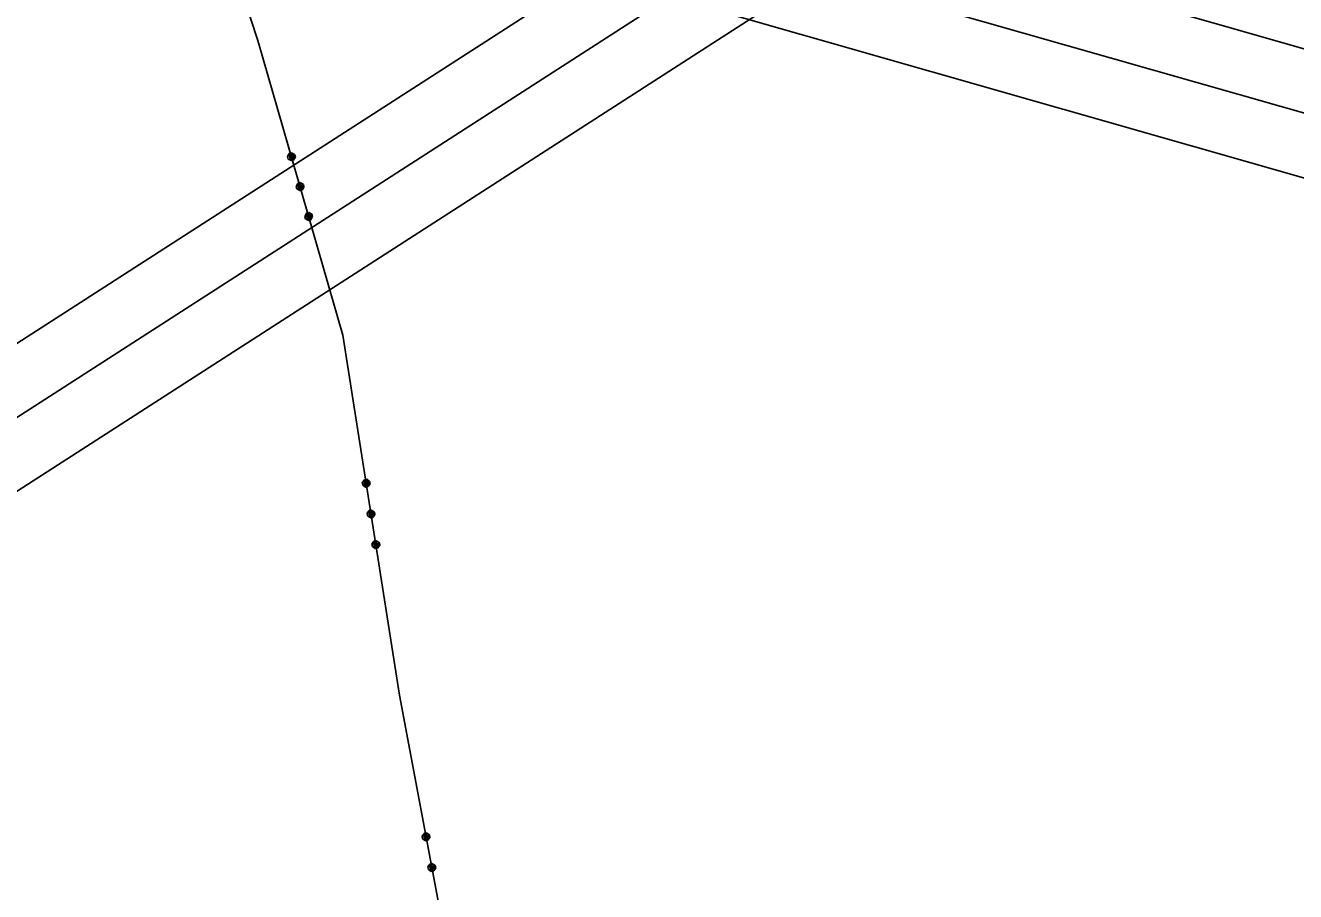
# Model space of a CAD drawing. Extents: x -866656 to -858817, y -1041816 to -1038653.
# Drawn here: x -863592.2 to -863490, y -1040007.2 to -1039937.6 of the extents above; entities that cross this region are included whole.
import ezdxf

# ---------------------------------------------------------------- set-up
doc = ezdxf.new("R2010")
doc.units = 0
doc.layers.add('tisk ramy', color=7, linetype='Continuous')
doc.layers.add('Vrstva 3', color=7, linetype='Continuous')

msp = doc.modelspace()

# ---------------------------------------------------------------- linework, layer by layer
at = {"layer": 'tisk ramy'}
for points in [[(-864208, -1040370.93), (-863148.52, -1039688.97), (-863309.26, -1039439.25), (-864368.75, -1040121.2)], [(-864361.83, -1040122.7), (-863310.76, -1039446.16), (-863155.43, -1039687.48), (-864206.5, -1040364.02)], [(-864205.01, -1040357.12), (-863334.71, -1039796.93), (-863484.63, -1039564.01), (-864354.93, -1040124.19)], [(-864354.93, -1040124.19), (-863484.63, -1039564.01), (-863334.71, -1039796.93), (-864205.01, -1040357.12)], [(-863550.56, -1039932.35), (-862742.8, -1040162.8), (-862661.32, -1039877.21), (-863469.08, -1039646.75)], [(-862746.23, -1040156.62), (-863544.38, -1039928.91), (-863465.64, -1039652.93), (-862667.5, -1039880.64)], [(-863538.2, -1039925.48), (-862946.8, -1040094.2), (-862870.81, -1039827.83), (-863462.21, -1039659.11)]]:
    msp.add_lwpolyline(points, close=True, dxfattribs=at)
at = {"layer": 'Vrstva 3'}
for p, q in [((-863585.06, -1039903.75), (-863573.47, -1039938.77)), ((-863585.06, -1039903.75), (-863573.47, -1039938.77)), ((-863573.47, -1039938.77), (-863566.64, -1039962.44)), ((-863573.47, -1039938.77), (-863566.64, -1039962.44)), ((-863571.09, -1039948.09), (-863570.96, -1039947.85)), ((-863571.09, -1039948.09), (-863570.96, -1039947.85)), ((-863571.04, -1039948.29), (-863571.09, -1039948.09)), ((-863571.04, -1039948.29), (-863571.09, -1039948.09)), ((-863570.79, -1039948.42), (-863571.04, -1039948.29)), ((-863570.79, -1039948.42), (-863571.04, -1039948.29)), ((-863570.93, -1039947.94), (-863570.99, -1039948.07)), ((-863570.93, -1039947.94), (-863570.99, -1039948.07)), ((-863570.99, -1039948.07), (-863570.61, -1039947.96)), ((-863570.99, -1039948.07), (-863570.61, -1039947.96)), ((-863570.58, -1039948.05), (-863570.97, -1039948.16)), ((-863570.58, -1039948.05), (-863570.97, -1039948.16)), ((-863570.96, -1039947.85), (-863570.76, -1039947.79)), ((-863570.96, -1039947.85), (-863570.76, -1039947.79)), ((-863570.56, -1039948.15), (-863570.94, -1039948.26)), ((-863570.56, -1039948.15), (-863570.94, -1039948.26)), ((-863570.94, -1039948.26), (-863570.82, -1039948.33)), ((-863570.94, -1039948.26), (-863570.82, -1039948.33)), ((-863570.73, -1039947.89), (-863570.93, -1039947.94)), ((-863570.73, -1039947.89), (-863570.93, -1039947.94)), ((-863570.82, -1039948.33), (-863570.62, -1039948.27)), ((-863570.82, -1039948.33), (-863570.62, -1039948.27)), ((-863570.6, -1039948.37), (-863570.79, -1039948.42)), ((-863570.6, -1039948.37), (-863570.79, -1039948.42)), ((-863570.76, -1039947.79), (-863570.52, -1039947.93)), ((-863570.76, -1039947.79), (-863570.52, -1039947.93)), ((-863570.61, -1039947.96), (-863570.56, -1039948.15)), ((-863570.61, -1039947.96), (-863570.56, -1039948.15)), ((-863570.46, -1039948.12), (-863570.6, -1039948.37)), ((-863570.46, -1039948.12), (-863570.6, -1039948.37)), ((-863570.52, -1039947.93), (-863570.46, -1039948.12)), ((-863570.52, -1039947.93), (-863570.46, -1039948.12)), ((-863570.4, -1039950.5), (-863570.26, -1039950.25)), ((-863570.4, -1039950.5), (-863570.26, -1039950.25)), ((-863570.23, -1039950.34), (-863570.3, -1039950.47)), ((-863570.23, -1039950.34), (-863570.3, -1039950.47)), ((-863570.3, -1039950.47), (-863569.92, -1039950.36)), ((-863570.3, -1039950.47), (-863569.92, -1039950.36)), ((-863569.89, -1039950.45), (-863570.27, -1039950.56)), ((-863569.89, -1039950.45), (-863570.27, -1039950.56)), ((-863570.26, -1039950.25), (-863570.07, -1039950.19)), ((-863570.26, -1039950.25), (-863570.07, -1039950.19)), ((-863570.04, -1039950.29), (-863570.23, -1039950.34)), ((-863570.04, -1039950.29), (-863570.23, -1039950.34)), ((-863570.07, -1039950.19), (-863569.82, -1039950.33)), ((-863570.07, -1039950.19), (-863569.82, -1039950.33)), ((-863569.92, -1039950.36), (-863569.86, -1039950.55)), ((-863569.92, -1039950.36), (-863569.86, -1039950.55)), ((-863569.82, -1039950.33), (-863569.77, -1039950.52)), ((-863569.82, -1039950.33), (-863569.77, -1039950.52)), ((-863570.34, -1039950.69), (-863570.4, -1039950.5)), ((-863570.34, -1039950.69), (-863570.4, -1039950.5)), ((-863570.09, -1039950.82), (-863570.34, -1039950.69)), ((-863570.09, -1039950.82), (-863570.34, -1039950.69)), ((-863569.86, -1039950.55), (-863570.25, -1039950.66)), ((-863569.86, -1039950.55), (-863570.25, -1039950.66)), ((-863570.25, -1039950.66), (-863570.12, -1039950.73)), ((-863570.25, -1039950.66), (-863570.12, -1039950.73)), ((-863570.12, -1039950.73), (-863569.93, -1039950.67)), ((-863570.12, -1039950.73), (-863569.93, -1039950.67)), ((-863569.9, -1039950.77), (-863570.09, -1039950.82)), ((-863569.9, -1039950.77), (-863570.09, -1039950.82)), ((-863569.77, -1039950.52), (-863569.9, -1039950.77)), ((-863569.77, -1039950.52), (-863569.9, -1039950.77)), ((-863569.71, -1039952.9), (-863569.57, -1039952.65)), ((-863569.71, -1039952.9), (-863569.57, -1039952.65)), ((-863569.65, -1039953.09), (-863569.71, -1039952.9)), ((-863569.65, -1039953.09), (-863569.71, -1039952.9)), ((-863569.4, -1039953.23), (-863569.65, -1039953.09)), ((-863569.4, -1039953.23), (-863569.65, -1039953.09)), ((-863569.54, -1039952.75), (-863569.61, -1039952.87)), ((-863569.54, -1039952.75), (-863569.61, -1039952.87)), ((-863569.61, -1039952.87), (-863569.22, -1039952.76)), ((-863569.61, -1039952.87), (-863569.22, -1039952.76)), ((-863569.2, -1039952.85), (-863569.58, -1039952.97)), ((-863569.2, -1039952.85), (-863569.58, -1039952.97)), ((-863569.57, -1039952.65), (-863569.38, -1039952.59)), ((-863569.57, -1039952.65), (-863569.38, -1039952.59)), ((-863569.17, -1039952.95), (-863569.55, -1039953.06)), ((-863569.17, -1039952.95), (-863569.55, -1039953.06)), ((-863569.55, -1039953.06), (-863569.43, -1039953.13)), ((-863569.55, -1039953.06), (-863569.43, -1039953.13)), ((-863569.35, -1039952.69), (-863569.54, -1039952.75)), ((-863569.35, -1039952.69), (-863569.54, -1039952.75)), ((-863569.43, -1039953.13), (-863569.24, -1039953.08)), ((-863569.43, -1039953.13), (-863569.24, -1039953.08)), ((-863569.21, -1039953.17), (-863569.4, -1039953.23)), ((-863569.21, -1039953.17), (-863569.4, -1039953.23)), ((-863569.38, -1039952.59), (-863569.13, -1039952.73)), ((-863569.38, -1039952.59), (-863569.13, -1039952.73)), ((-863569.22, -1039952.76), (-863569.17, -1039952.95)), ((-863569.22, -1039952.76), (-863569.17, -1039952.95)), ((-863569.07, -1039952.92), (-863569.21, -1039953.17)), ((-863569.07, -1039952.92), (-863569.21, -1039953.17)), ((-863569.13, -1039952.73), (-863569.07, -1039952.92)), ((-863569.13, -1039952.73), (-863569.07, -1039952.92)), ((-863566.64, -1039962.44), (-863562.09, -1039991.38)), ((-863566.64, -1039962.44), (-863562.09, -1039991.38)), ((-863565.08, -1039974.29), (-863564.91, -1039974.06)), ((-863565.08, -1039974.29), (-863564.91, -1039974.06)), ((-863565.05, -1039974.49), (-863565.08, -1039974.29)), ((-863565.05, -1039974.49), (-863565.08, -1039974.29)), ((-863564.82, -1039974.65), (-863565.05, -1039974.49)), ((-863564.82, -1039974.65), (-863565.05, -1039974.49)), ((-863564.9, -1039974.16), (-863564.98, -1039974.27)), ((-863564.9, -1039974.16), (-863564.98, -1039974.27)), ((-863564.98, -1039974.27), (-863564.59, -1039974.21)), ((-863564.98, -1039974.27), (-863564.59, -1039974.21)), ((-863564.57, -1039974.31), (-863564.97, -1039974.37)), ((-863564.57, -1039974.31), (-863564.97, -1039974.37)), ((-863564.56, -1039974.41), (-863564.95, -1039974.47)), ((-863564.56, -1039974.41), (-863564.95, -1039974.47)), ((-863564.95, -1039974.47), (-863564.84, -1039974.55)), ((-863564.95, -1039974.47), (-863564.84, -1039974.55)), ((-863564.91, -1039974.06), (-863564.72, -1039974.03)), ((-863564.91, -1039974.06), (-863564.72, -1039974.03)), ((-863564.7, -1039974.13), (-863564.9, -1039974.16)), ((-863564.7, -1039974.13), (-863564.9, -1039974.16)), ((-863564.84, -1039974.55), (-863564.64, -1039974.52)), ((-863564.84, -1039974.55), (-863564.64, -1039974.52)), ((-863564.62, -1039974.62), (-863564.82, -1039974.65)), ((-863564.62, -1039974.62), (-863564.82, -1039974.65)), ((-863564.72, -1039974.03), (-863564.49, -1039974.2)), ((-863564.72, -1039974.03), (-863564.49, -1039974.2)), ((-863564.46, -1039974.39), (-863564.62, -1039974.62)), ((-863564.46, -1039974.39), (-863564.62, -1039974.62)), ((-863564.59, -1039974.21), (-863564.56, -1039974.41)), ((-863564.59, -1039974.21), (-863564.56, -1039974.41)), ((-863564.49, -1039974.2), (-863564.46, -1039974.39)), ((-863564.49, -1039974.2), (-863564.46, -1039974.39)), ((-863564.69, -1039976.76), (-863564.53, -1039976.53)), ((-863564.69, -1039976.76), (-863564.53, -1039976.53)), ((-863564.66, -1039976.96), (-863564.69, -1039976.76)), ((-863564.66, -1039976.96), (-863564.69, -1039976.76)), ((-863564.43, -1039977.12), (-863564.66, -1039976.96)), ((-863564.43, -1039977.12), (-863564.66, -1039976.96)), ((-863564.51, -1039976.63), (-863564.59, -1039976.74)), ((-863564.51, -1039976.63), (-863564.59, -1039976.74)), ((-863564.59, -1039976.74), (-863564.2, -1039976.68)), ((-863564.59, -1039976.74), (-863564.2, -1039976.68)), ((-863564.18, -1039976.78), (-863564.58, -1039976.84)), ((-863564.18, -1039976.78), (-863564.58, -1039976.84)), ((-863564.17, -1039976.88), (-863564.56, -1039976.94)), ((-863564.17, -1039976.88), (-863564.56, -1039976.94)), ((-863564.56, -1039976.94), (-863564.45, -1039977.02)), ((-863564.56, -1039976.94), (-863564.45, -1039977.02)), ((-863564.53, -1039976.53), (-863564.33, -1039976.5)), ((-863564.53, -1039976.53), (-863564.33, -1039976.5)), ((-863564.31, -1039976.6), (-863564.51, -1039976.63)), ((-863564.31, -1039976.6), (-863564.51, -1039976.63)), ((-863564.45, -1039977.02), (-863564.25, -1039976.99)), ((-863564.45, -1039977.02), (-863564.25, -1039976.99)), ((-863564.33, -1039976.5), (-863564.1, -1039976.67)), ((-863564.33, -1039976.5), (-863564.1, -1039976.67)), ((-863564.07, -1039976.86), (-863564.23, -1039977.09)), ((-863564.07, -1039976.86), (-863564.23, -1039977.09)), ((-863564.2, -1039976.68), (-863564.17, -1039976.88)), ((-863564.2, -1039976.68), (-863564.17, -1039976.88)), ((-863564.1, -1039976.67), (-863564.07, -1039976.86)), ((-863564.1, -1039976.67), (-863564.07, -1039976.86)), ((-863564.23, -1039977.09), (-863564.43, -1039977.12)), ((-863564.23, -1039977.09), (-863564.43, -1039977.12)), ((-863564.3, -1039979.23), (-863564.14, -1039979)), ((-863564.3, -1039979.23), (-863564.14, -1039979)), ((-863564.14, -1039979), (-863563.94, -1039978.97)), ((-863564.14, -1039979), (-863563.94, -1039978.97)), ((-863563.94, -1039978.97), (-863563.71, -1039979.14)), ((-863563.94, -1039978.97), (-863563.71, -1039979.14)), ((-863564.27, -1039979.43), (-863564.3, -1039979.23)), ((-863564.27, -1039979.43), (-863564.3, -1039979.23)), ((-863564.04, -1039979.59), (-863564.27, -1039979.43)), ((-863564.04, -1039979.59), (-863564.27, -1039979.43)), ((-863564.12, -1039979.1), (-863564.21, -1039979.21)), ((-863564.12, -1039979.1), (-863564.21, -1039979.21)), ((-863564.21, -1039979.21), (-863563.81, -1039979.15)), ((-863564.21, -1039979.21), (-863563.81, -1039979.15)), ((-863563.79, -1039979.25), (-863564.19, -1039979.31)), ((-863563.79, -1039979.25), (-863564.19, -1039979.31)), ((-863563.78, -1039979.35), (-863564.17, -1039979.41)), ((-863563.78, -1039979.35), (-863564.17, -1039979.41)), ((-863564.17, -1039979.41), (-863564.06, -1039979.49)), ((-863564.17, -1039979.41), (-863564.06, -1039979.49)), ((-863563.92, -1039979.07), (-863564.12, -1039979.1)), ((-863563.92, -1039979.07), (-863564.12, -1039979.1)), ((-863564.06, -1039979.49), (-863563.86, -1039979.46)), ((-863564.06, -1039979.49), (-863563.86, -1039979.46)), ((-863563.85, -1039979.56), (-863564.04, -1039979.59)), ((-863563.85, -1039979.56), (-863564.04, -1039979.59)), ((-863563.68, -1039979.33), (-863563.85, -1039979.56)), ((-863563.68, -1039979.33), (-863563.85, -1039979.56)), ((-863563.81, -1039979.15), (-863563.78, -1039979.35)), ((-863563.81, -1039979.15), (-863563.78, -1039979.35)), ((-863563.71, -1039979.14), (-863563.68, -1039979.33)), ((-863563.71, -1039979.14), (-863563.68, -1039979.33)), ((-863562.09, -1039991.38), (-863556.85, -1040019.26)), ((-863562.09, -1039991.38), (-863556.85, -1040019.26)), ((-863560.26, -1040002.72), (-863560.1, -1040002.49)), ((-863560.26, -1040002.72), (-863560.1, -1040002.49)), ((-863560.1, -1040002.49), (-863559.91, -1040002.45)), ((-863560.1, -1040002.49), (-863559.91, -1040002.45)), ((-863559.91, -1040002.45), (-863559.67, -1040002.61)), ((-863559.91, -1040002.45), (-863559.67, -1040002.61)), ((-863560.23, -1040002.92), (-863560.26, -1040002.72)), ((-863560.23, -1040002.92), (-863560.26, -1040002.72)), ((-863559.99, -1040003.08), (-863560.23, -1040002.92)), ((-863559.99, -1040003.08), (-863560.23, -1040002.92)), ((-863560.08, -1040002.59), (-863560.17, -1040002.7)), ((-863560.08, -1040002.59), (-863560.17, -1040002.7)), ((-863560.17, -1040002.7), (-863559.77, -1040002.63)), ((-863560.17, -1040002.7), (-863559.77, -1040002.63)), ((-863559.75, -1040002.73), (-863560.15, -1040002.8)), ((-863559.75, -1040002.73), (-863560.15, -1040002.8)), ((-863559.73, -1040002.83), (-863560.13, -1040002.9)), ((-863559.73, -1040002.83), (-863560.13, -1040002.9)), ((-863560.13, -1040002.9), (-863560.01, -1040002.98)), ((-863560.13, -1040002.9), (-863560.01, -1040002.98)), ((-863559.89, -1040002.55), (-863560.08, -1040002.59)), ((-863559.89, -1040002.55), (-863560.08, -1040002.59)), ((-863560.01, -1040002.98), (-863559.82, -1040002.94)), ((-863560.01, -1040002.98), (-863559.82, -1040002.94)), ((-863559.8, -1040003.04), (-863559.99, -1040003.08)), ((-863559.8, -1040003.04), (-863559.99, -1040003.08)), ((-863559.64, -1040002.81), (-863559.8, -1040003.04)), ((-863559.64, -1040002.81), (-863559.8, -1040003.04)), ((-863559.77, -1040002.63), (-863559.73, -1040002.83)), ((-863559.77, -1040002.63), (-863559.73, -1040002.83)), ((-863559.67, -1040002.61), (-863559.64, -1040002.81)), ((-863559.67, -1040002.61), (-863559.64, -1040002.81)), ((-863559.8, -1040005.18), (-863559.64, -1040004.95)), ((-863559.8, -1040005.18), (-863559.64, -1040004.95)), ((-863559.76, -1040005.38), (-863559.8, -1040005.18)), ((-863559.76, -1040005.38), (-863559.8, -1040005.18)), ((-863559.53, -1040005.54), (-863559.76, -1040005.38)), ((-863559.53, -1040005.54), (-863559.76, -1040005.38)), ((-863559.62, -1040005.04), (-863559.7, -1040005.16)), ((-863559.62, -1040005.04), (-863559.7, -1040005.16)), ((-863559.7, -1040005.16), (-863559.31, -1040005.09)), ((-863559.7, -1040005.16), (-863559.31, -1040005.09)), ((-863559.29, -1040005.18), (-863559.69, -1040005.26)), ((-863559.29, -1040005.18), (-863559.69, -1040005.26)), ((-863559.27, -1040005.28), (-863559.67, -1040005.36)), ((-863559.27, -1040005.28), (-863559.67, -1040005.36)), ((-863559.67, -1040005.36), (-863559.55, -1040005.44)), ((-863559.67, -1040005.36), (-863559.55, -1040005.44)), ((-863559.64, -1040004.95), (-863559.45, -1040004.91)), ((-863559.64, -1040004.95), (-863559.45, -1040004.91)), ((-863559.43, -1040005.01), (-863559.62, -1040005.04)), ((-863559.43, -1040005.01), (-863559.62, -1040005.04)), ((-863559.55, -1040005.44), (-863559.35, -1040005.4)), ((-863559.55, -1040005.44), (-863559.35, -1040005.4)), ((-863559.33, -1040005.5), (-863559.53, -1040005.54)), ((-863559.33, -1040005.5), (-863559.53, -1040005.54)), ((-863559.45, -1040004.91), (-863559.21, -1040005.07)), ((-863559.45, -1040004.91), (-863559.21, -1040005.07)), ((-863559.18, -1040005.26), (-863559.33, -1040005.5)), ((-863559.18, -1040005.26), (-863559.33, -1040005.5)), ((-863559.31, -1040005.09), (-863559.27, -1040005.28)), ((-863559.31, -1040005.09), (-863559.27, -1040005.28)), ((-863559.21, -1040005.07), (-863559.18, -1040005.26)), ((-863559.21, -1040005.07), (-863559.18, -1040005.26))]:
    msp.add_line(p, q, dxfattribs=at)

doc.saveas('drawing.dxf')
